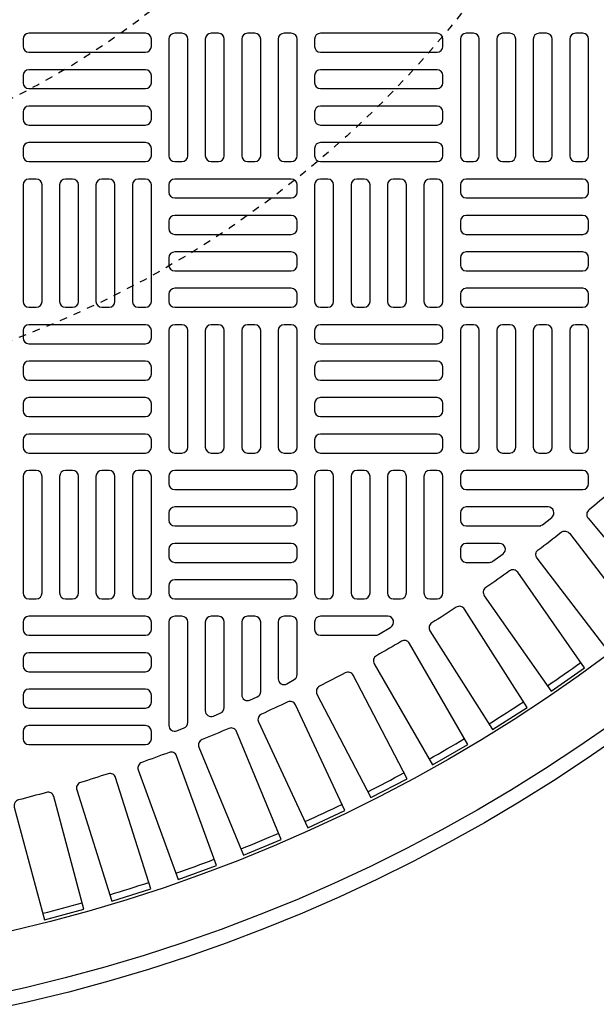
# Model space of a CAD drawing. Extents: x -169 to 6736, y -208 to 3022.
# Tile 460 of 656: x 1876 to 1884, y 1295 to 1308. Entities that reach past the tile are written whole.
import ezdxf

# ---------------------------------------------------------------- set-up
doc = ezdxf.new("R2010")
doc.units = 0
doc.header["$MEASUREMENT"] = 0
doc.header["$PDSIZE"] = 1
doc.linetypes.add('HIDDEN2', pattern=[0.28125, 0.1875, -0.09375])
doc.layers.get('DEFPOINTS').update_dxf_attribs({"linetype": 'CONTINUOUS'})
for name, color, linetype in [('DIM', 3, 'CONTINUOUS'), ('TANK-MANHOLE-COVER-40', 2, 'CONTINUOUS'), ('TANK-MANHOLE-COVER-HATCH-40', 252, 'CONTINUOUS'), ('TANK-SLOPE', 3, 'CONTINUOUS')]:
    doc.layers.add(name, color=color, linetype=linetype)
doc.styles.add('SIMPLEX', font='simplex')
doc.dimstyles.new('DIM64', dxfattribs={"dimscale": 64, "dimtxt": 0.09375, "dimasz": 0.09375, "dimexe": 0.0625, "dimexo": 0.0625, "dimgap": 0.046875, "dimtad": 1, "dimdec": 4, "dimzin": 3, "dimdsep": 46, "dimlunit": 4, "dimtxsty": 'SIMPLEX', "dimcen": 0, "dimclrd": 256, "dimclre": 256, "dimclrt": 256, "dimadec": 0, "dimazin": 0, "dimtfac": 1, "dimtdec": 4, "dimtmove": 0, "dimatfit": 3, "dimfxl": 1, "dimfrac": 2, "dimtolj": 1, "dimtzin": 0, "dimarcsym": 0})

# ---------------------------------------------------------------- blocks, each defined once
blk = doc.blocks.new('*D33')
at = {"layer": 'DEFPOINTS', "color": 0, "transparency": 16777216}
for p in [(1800.266, 1380.018), (2061.773, 1380.018), (2061.773, 1254.018)]:
    blk.add_point(p, dxfattribs=at)
at = {"layer": 'DIM', "lineweight": -2, "transparency": 16777216}
for p, q in [((1804.266, 1380.018), (2065.773, 1380.018)), ((2061.773, 1260.018), (2061.773, 1374.018))]:
    blk.add_line(p, q, dxfattribs=at)
at = {"layer": 'DIM', "transparency": 16777216}
for points in [[(2060.773, 1374.018), (2062.773, 1374.018), (2061.773, 1380.018)], [(2060.773, 1260.018), (2062.773, 1260.018), (2061.773, 1254.018)]]:
    blk.add_solid(points, dxfattribs=at)
at = {"layer": 'DIM', "transparency": 16777216, "insert": (2055.201, 1317.018), "char_height": 6, "attachment_point": 5, "rotation": 90, "style": 'SIMPLEX'}
blk.add_mtext('\\A1;10\'-6"', dxfattribs=at)

msp = doc.modelspace()

# ---------------------------------------------------------------- linework, layer by layer
at = {"layer": 'DEFPOINTS', "color": 8, "linetype": 'HIDDEN2', "ltscale": 0.125}
msp.add_circle((1871.12278, 1317.01762), 14, dxfattribs=at)
msp.add_circle((1871.12278, 1317.01762), 14, dxfattribs=at)
at = {"layer": 'DEFPOINTS', "color": 8, "linetype": 'HIDDEN2', "ltscale": 0.5}
msp.add_circle((1871.12278, 1317.01762), 11, dxfattribs=at)
msp.add_circle((1871.12278, 1317.01762), 11, dxfattribs=at)
at = {"layer": 'TANK-MANHOLE-COVER-40', "color": 4, "linetype": 'Continuous'}
msp.add_circle((1871.12201, 1317.01762), 22.63902, dxfattribs=at)
at = {"layer": 'TANK-MANHOLE-COVER-40', "color": 1, "linetype": 'Continuous'}
msp.add_circle((1871.12201, 1317.01762), 22.44094, dxfattribs=at)
at = {"layer": 'TANK-MANHOLE-COVER-40', "color": 2, "linetype": 'Continuous'}
msp.add_circle((1871.12201, 1317.01762), 21.65354, dxfattribs=at)
at = {"layer": 'TANK-MANHOLE-COVER-HATCH-40', "linetype": 'Continuous', "flags": 128}
for points in [[(1877.89367, 1307.96251, 0.41421356), (1877.81493, 1308.04125), (1876.24012, 1308.04125, 0.41421356), (1876.16138, 1307.96251), (1876.16138, 1307.86408, 0.41421356), (1876.24012, 1307.78534), (1877.81493, 1307.78534, 0.41421356), (1877.89367, 1307.86408)], [(1878.20863, 1308.04125, 0.41421356), (1878.12989, 1307.96251), (1878.12989, 1306.3877, 0.41421356), (1878.20863, 1306.30896), (1878.30705, 1306.30896, 0.41421356), (1878.38579, 1306.3877), (1878.38579, 1307.96251, 0.41421356), (1878.30705, 1308.04125)], [(1878.70075, 1308.04125, 0.41421356), (1878.62201, 1307.96251), (1878.62201, 1306.3877, 0.41421356), (1878.70075, 1306.30896), (1878.79918, 1306.30896, 0.41421356), (1878.87792, 1306.3877), (1878.87792, 1307.96251, 0.41421356), (1878.79918, 1308.04125)], [(1879.19288, 1308.04125, 0.41421356), (1879.11414, 1307.96251), (1879.11414, 1306.3877, 0.41421356), (1879.19288, 1306.30896), (1879.2913, 1306.30896, 0.41421356), (1879.37004, 1306.3877), (1879.37004, 1307.96251, 0.41421356), (1879.2913, 1308.04125)], [(1879.68501, 1308.04125, 0.41421356), (1879.60627, 1307.96251), (1879.60627, 1306.3877, 0.41421356), (1879.68501, 1306.30896), (1879.78343, 1306.30896, 0.41421356), (1879.86217, 1306.3877), (1879.86217, 1307.96251, 0.41421356), (1879.78343, 1308.04125)], [(1881.83067, 1307.96251, 0.41421356), (1881.75193, 1308.04125), (1880.17713, 1308.04125, 0.41421356), (1880.09839, 1307.96251), (1880.09839, 1307.86408, 0.41421356), (1880.17713, 1307.78534), (1881.75193, 1307.78534, 0.41421356), (1881.83067, 1307.86408)], [(1882.14564, 1308.04125, 0.41421356), (1882.0669, 1307.96251), (1882.0669, 1306.3877, 0.41421356), (1882.14564, 1306.30896), (1882.24406, 1306.30896, 0.41421356), (1882.3228, 1306.3877), (1882.3228, 1307.96251, 0.41421356), (1882.24406, 1308.04125)], [(1882.63776, 1308.04125, 0.41421356), (1882.55902, 1307.96251), (1882.55902, 1306.3877, 0.41421356), (1882.63776, 1306.30896), (1882.73619, 1306.30896, 0.41421356), (1882.81493, 1306.3877), (1882.81493, 1307.96251, 0.41421356), (1882.73619, 1308.04125)], [(1883.12989, 1308.04125, 0.41421356), (1883.05115, 1307.96251), (1883.05115, 1306.3877, 0.41421356), (1883.12989, 1306.30896), (1883.22831, 1306.30896, 0.41421356), (1883.30705, 1306.3877), (1883.30705, 1307.96251, 0.41421356), (1883.22831, 1308.04125)], [(1883.62201, 1308.04125, 0.41421356), (1883.54327, 1307.96251), (1883.54327, 1306.3877, 0.41421356), (1883.62201, 1306.30896), (1883.72044, 1306.30896, 0.41421356), (1883.79918, 1306.3877), (1883.79918, 1307.96251, 0.41421356), (1883.72044, 1308.04125)], [(1877.89367, 1307.47038, 0.41421356), (1877.81493, 1307.54912), (1876.24012, 1307.54912, 0.41421356), (1876.16138, 1307.47038), (1876.16138, 1307.37195, 0.41421356), (1876.24012, 1307.29321), (1877.81493, 1307.29321, 0.41421356), (1877.89367, 1307.37195)], [(1881.83067, 1307.47038, 0.41421356), (1881.75193, 1307.54912), (1880.17713, 1307.54912, 0.41421356), (1880.09839, 1307.47038), (1880.09839, 1307.37195, 0.41421356), (1880.17713, 1307.29321), (1881.75193, 1307.29321, 0.41421356), (1881.83067, 1307.37195)], [(1877.89367, 1306.97825, 0.41421356), (1877.81493, 1307.05699), (1876.24012, 1307.05699, 0.41421356), (1876.16138, 1306.97825), (1876.16138, 1306.87983, 0.41421356), (1876.24012, 1306.80109), (1877.81493, 1306.80109, 0.41421356), (1877.89367, 1306.87983)], [(1881.83067, 1306.97825, 0.41421356), (1881.75193, 1307.05699), (1880.17713, 1307.05699, 0.41421356), (1880.09839, 1306.97825), (1880.09839, 1306.87983, 0.41421356), (1880.17713, 1306.80109), (1881.75193, 1306.80109, 0.41421356), (1881.83067, 1306.87983)], [(1877.89367, 1306.48613, 0.41421356), (1877.81493, 1306.56487), (1876.24012, 1306.56487, 0.41421356), (1876.16138, 1306.48613), (1876.16138, 1306.3877, 0.41421356), (1876.24012, 1306.30896), (1877.81493, 1306.30896, 0.41421356), (1877.89367, 1306.3877)], [(1881.83067, 1306.48613, 0.41421356), (1881.75193, 1306.56487), (1880.17713, 1306.56487, 0.41421356), (1880.09839, 1306.48613), (1880.09839, 1306.3877, 0.41421356), (1880.17713, 1306.30896), (1881.75193, 1306.30896, 0.41421356), (1881.83067, 1306.3877)], [(1876.24012, 1306.07274, 0.41421356), (1876.16138, 1305.994), (1876.16138, 1304.4192, 0.41421356), (1876.24012, 1304.34046), (1876.33855, 1304.34046, 0.41421356), (1876.41729, 1304.4192), (1876.41729, 1305.994, 0.41421356), (1876.33855, 1306.07274)], [(1876.73225, 1306.07274, 0.41421356), (1876.65351, 1305.994), (1876.65351, 1304.4192, 0.41421356), (1876.73225, 1304.34046), (1876.83067, 1304.34046, 0.41421356), (1876.90941, 1304.4192), (1876.90941, 1305.994, 0.41421356), (1876.83067, 1306.07274)], [(1877.22438, 1306.07274, 0.41421356), (1877.14564, 1305.994), (1877.14564, 1304.4192, 0.41421356), (1877.22438, 1304.34046), (1877.3228, 1304.34046, 0.41421356), (1877.40154, 1304.4192), (1877.40154, 1305.994, 0.41421356), (1877.3228, 1306.07274)], [(1877.7165, 1306.07274, 0.41421356), (1877.63776, 1305.994), (1877.63776, 1304.4192, 0.41421356), (1877.7165, 1304.34046), (1877.81493, 1304.34046, 0.41421356), (1877.89367, 1304.4192), (1877.89367, 1305.994, 0.41421356), (1877.81493, 1306.07274)], [(1878.12989, 1305.89558, 0.41421356), (1878.20863, 1305.81684), (1879.78343, 1305.81684, 0.41421356), (1879.86217, 1305.89558), (1879.86217, 1305.994, 0.41421356), (1879.78343, 1306.07274), (1878.20863, 1306.07274, 0.41421356), (1878.12989, 1305.994)], [(1880.17713, 1306.07274, 0.41421356), (1880.09839, 1305.994), (1880.09839, 1304.4192, 0.41421356), (1880.17713, 1304.34046), (1880.27556, 1304.34046, 0.41421356), (1880.3543, 1304.4192), (1880.3543, 1305.994, 0.41421356), (1880.27556, 1306.07274)], [(1880.66926, 1306.07274, 0.41421356), (1880.59052, 1305.994), (1880.59052, 1304.4192, 0.41421356), (1880.66926, 1304.34046), (1880.76768, 1304.34046, 0.41421356), (1880.84642, 1304.4192), (1880.84642, 1305.994, 0.41421356), (1880.76768, 1306.07274)], [(1881.16138, 1306.07274, 0.41421356), (1881.08264, 1305.994), (1881.08264, 1304.4192, 0.41421356), (1881.16138, 1304.34046), (1881.25981, 1304.34046, 0.41421356), (1881.33855, 1304.4192), (1881.33855, 1305.994, 0.41421356), (1881.25981, 1306.07274)], [(1881.65351, 1306.07274, 0.41421356), (1881.57477, 1305.994), (1881.57477, 1304.4192, 0.41421356), (1881.65351, 1304.34046), (1881.75193, 1304.34046, 0.41421356), (1881.83067, 1304.4192), (1881.83067, 1305.994, 0.41421356), (1881.75193, 1306.07274)], [(1882.0669, 1305.89558, 0.41421356), (1882.14564, 1305.81684), (1883.72044, 1305.81684, 0.41421356), (1883.79918, 1305.89558), (1883.79918, 1305.994, 0.41421356), (1883.72044, 1306.07274), (1882.14564, 1306.07274, 0.41421356), (1882.0669, 1305.994)], [(1878.12989, 1305.40345, 0.41421356), (1878.20863, 1305.32471), (1879.78343, 1305.32471, 0.41421356), (1879.86217, 1305.40345), (1879.86217, 1305.50188, 0.41421356), (1879.78343, 1305.58062), (1878.20863, 1305.58062, 0.41421356), (1878.12989, 1305.50188)], [(1882.0669, 1305.40345, 0.41421356), (1882.14564, 1305.32471), (1883.72044, 1305.32471, 0.41421356), (1883.79918, 1305.40345), (1883.79918, 1305.50188, 0.41421356), (1883.72044, 1305.58062), (1882.14564, 1305.58062, 0.41421356), (1882.0669, 1305.50188)], [(1878.12989, 1304.91132, 0.41421356), (1878.20863, 1304.83258), (1879.78343, 1304.83258, 0.41421356), (1879.86217, 1304.91132), (1879.86217, 1305.00975, 0.41421356), (1879.78343, 1305.08849), (1878.20863, 1305.08849, 0.41421356), (1878.12989, 1305.00975)], [(1882.0669, 1304.91132, 0.41421356), (1882.14564, 1304.83258), (1883.72044, 1304.83258, 0.41421356), (1883.79918, 1304.91132), (1883.79918, 1305.00975, 0.41421356), (1883.72044, 1305.08849), (1882.14564, 1305.08849, 0.41421356), (1882.0669, 1305.00975)], [(1878.12989, 1304.4192, 0.41421356), (1878.20863, 1304.34046), (1879.78343, 1304.34046, 0.41421356), (1879.86217, 1304.4192), (1879.86217, 1304.51762, 0.41421356), (1879.78343, 1304.59636), (1878.20863, 1304.59636, 0.41421356), (1878.12989, 1304.51762)], [(1882.0669, 1304.4192, 0.41421356), (1882.14564, 1304.34046), (1883.72044, 1304.34046, 0.41421356), (1883.79918, 1304.4192), (1883.79918, 1304.51762, 0.41421356), (1883.72044, 1304.59636), (1882.14564, 1304.59636, 0.41421356), (1882.0669, 1304.51762)], [(1877.89367, 1304.0255, 0.41421356), (1877.81493, 1304.10424), (1876.24012, 1304.10424, 0.41421356), (1876.16138, 1304.0255), (1876.16138, 1303.92707, 0.41421356), (1876.24012, 1303.84833), (1877.81493, 1303.84833, 0.41421356), (1877.89367, 1303.92707)], [(1878.20863, 1304.10424, 0.41421356), (1878.12989, 1304.0255), (1878.12989, 1302.45069, 0.41421356), (1878.20863, 1302.37195), (1878.30705, 1302.37195, 0.41421356), (1878.38579, 1302.45069), (1878.38579, 1304.0255, 0.41421356), (1878.30705, 1304.10424)], [(1878.70075, 1304.10424, 0.41421356), (1878.62201, 1304.0255), (1878.62201, 1302.45069, 0.41421356), (1878.70075, 1302.37195), (1878.79918, 1302.37195, 0.41421356), (1878.87792, 1302.45069), (1878.87792, 1304.0255, 0.41421356), (1878.79918, 1304.10424)], [(1879.19288, 1304.10424, 0.41421356), (1879.11414, 1304.0255), (1879.11414, 1302.45069, 0.41421356), (1879.19288, 1302.37195), (1879.2913, 1302.37195, 0.41421356), (1879.37004, 1302.45069), (1879.37004, 1304.0255, 0.41421356), (1879.2913, 1304.10424)], [(1879.68501, 1304.10424, 0.41421356), (1879.60627, 1304.0255), (1879.60627, 1302.45069, 0.41421356), (1879.68501, 1302.37195), (1879.78343, 1302.37195, 0.41421356), (1879.86217, 1302.45069), (1879.86217, 1304.0255, 0.41421356), (1879.78343, 1304.10424)], [(1881.83067, 1304.0255, 0.41421356), (1881.75193, 1304.10424), (1880.17713, 1304.10424, 0.41421356), (1880.09839, 1304.0255), (1880.09839, 1303.92707, 0.41421356), (1880.17713, 1303.84833), (1881.75193, 1303.84833, 0.41421356), (1881.83067, 1303.92707)], [(1882.14564, 1304.10424, 0.41421356), (1882.0669, 1304.0255), (1882.0669, 1302.45069, 0.41421356), (1882.14564, 1302.37195), (1882.24406, 1302.37195, 0.41421356), (1882.3228, 1302.45069), (1882.3228, 1304.0255, 0.41421356), (1882.24406, 1304.10424)], [(1882.63776, 1304.10424, 0.41421356), (1882.55902, 1304.0255), (1882.55902, 1302.45069, 0.41421356), (1882.63776, 1302.37195), (1882.73619, 1302.37195, 0.41421356), (1882.81493, 1302.45069), (1882.81493, 1304.0255, 0.41421356), (1882.73619, 1304.10424)], [(1883.12989, 1304.10424, 0.41421356), (1883.05115, 1304.0255), (1883.05115, 1302.45069, 0.41421356), (1883.12989, 1302.37195), (1883.22831, 1302.37195, 0.41421356), (1883.30705, 1302.45069), (1883.30705, 1304.0255, 0.41421356), (1883.22831, 1304.10424)], [(1883.62201, 1304.10424, 0.41421356), (1883.54327, 1304.0255), (1883.54327, 1302.45069, 0.41421356), (1883.62201, 1302.37195), (1883.72044, 1302.37195, 0.41421356), (1883.79918, 1302.45069), (1883.79918, 1304.0255, 0.41421356), (1883.72044, 1304.10424)], [(1877.89367, 1303.53337, 0.41421356), (1877.81493, 1303.61211), (1876.24012, 1303.61211, 0.41421356), (1876.16138, 1303.53337), (1876.16138, 1303.43495, 0.41421356), (1876.24012, 1303.35621), (1877.81493, 1303.35621, 0.41421356), (1877.89367, 1303.43495)], [(1881.83067, 1303.53337, 0.41421356), (1881.75193, 1303.61211), (1880.17713, 1303.61211, 0.41421356), (1880.09839, 1303.53337), (1880.09839, 1303.43495, 0.41421356), (1880.17713, 1303.35621), (1881.75193, 1303.35621, 0.41421356), (1881.83067, 1303.43495)], [(1877.89367, 1303.04125, 0.41421356), (1877.81493, 1303.11999), (1876.24012, 1303.11999, 0.41421356), (1876.16138, 1303.04125), (1876.16138, 1302.94282, 0.41421356), (1876.24012, 1302.86408), (1877.81493, 1302.86408, 0.41421356), (1877.89367, 1302.94282)], [(1881.83067, 1303.04125, 0.41421356), (1881.75193, 1303.11999), (1880.17713, 1303.11999, 0.41421356), (1880.09839, 1303.04125), (1880.09839, 1302.94282, 0.41421356), (1880.17713, 1302.86408), (1881.75193, 1302.86408, 0.41421356), (1881.83067, 1302.94282)], [(1877.89367, 1302.54912, 0.41421356), (1877.81493, 1302.62786), (1876.24012, 1302.62786, 0.41421356), (1876.16138, 1302.54912), (1876.16138, 1302.45069, 0.41421356), (1876.24012, 1302.37195), (1877.81493, 1302.37195, 0.41421356), (1877.89367, 1302.45069)], [(1881.83067, 1302.54912, 0.41421356), (1881.75193, 1302.62786), (1880.17713, 1302.62786, 0.41421356), (1880.09839, 1302.54912), (1880.09839, 1302.45069, 0.41421356), (1880.17713, 1302.37195), (1881.75193, 1302.37195, 0.41421356), (1881.83067, 1302.45069)], [(1876.24012, 1302.13573, 0.41421356), (1876.16138, 1302.05699), (1876.16138, 1300.48219, 0.41421356), (1876.24012, 1300.40345), (1876.33855, 1300.40345, 0.41421356), (1876.41729, 1300.48219), (1876.41729, 1302.05699, 0.41421356), (1876.33855, 1302.13573)], [(1876.73225, 1302.13573, 0.41421356), (1876.65351, 1302.05699), (1876.65351, 1300.48219, 0.41421356), (1876.73225, 1300.40345), (1876.83067, 1300.40345, 0.41421356), (1876.90941, 1300.48219), (1876.90941, 1302.05699, 0.41421356), (1876.83067, 1302.13573)], [(1877.22438, 1302.13573, 0.41421356), (1877.14564, 1302.05699), (1877.14564, 1300.48219, 0.41421356), (1877.22438, 1300.40345), (1877.3228, 1300.40345, 0.41421356), (1877.40154, 1300.48219), (1877.40154, 1302.05699, 0.41421356), (1877.3228, 1302.13573)], [(1877.7165, 1302.13573, 0.41421356), (1877.63776, 1302.05699), (1877.63776, 1300.48219, 0.41421356), (1877.7165, 1300.40345), (1877.81493, 1300.40345, 0.41421356), (1877.89367, 1300.48219), (1877.89367, 1302.05699, 0.41421356), (1877.81493, 1302.13573)], [(1878.12989, 1301.95857, 0.41421356), (1878.20863, 1301.87983), (1879.78343, 1301.87983, 0.41421356), (1879.86217, 1301.95857), (1879.86217, 1302.05699, 0.41421356), (1879.78343, 1302.13573), (1878.20863, 1302.13573, 0.41421356), (1878.12989, 1302.05699)], [(1880.17713, 1302.13573, 0.41421356), (1880.09839, 1302.05699), (1880.09839, 1300.48219, 0.41421356), (1880.17713, 1300.40345), (1880.27556, 1300.40345, 0.41421356), (1880.3543, 1300.48219), (1880.3543, 1302.05699, 0.41421356), (1880.27556, 1302.13573)], [(1880.66926, 1302.13573, 0.41421356), (1880.59052, 1302.05699), (1880.59052, 1300.48219, 0.41421356), (1880.66926, 1300.40345), (1880.76768, 1300.40345, 0.41421356), (1880.84642, 1300.48219), (1880.84642, 1302.05699, 0.41421356), (1880.76768, 1302.13573)], [(1881.16138, 1302.13573, 0.41421356), (1881.08264, 1302.05699), (1881.08264, 1300.48219, 0.41421356), (1881.16138, 1300.40345), (1881.25981, 1300.40345, 0.41421356), (1881.33855, 1300.48219), (1881.33855, 1302.05699, 0.41421356), (1881.25981, 1302.13573)], [(1881.65351, 1302.13573, 0.41421356), (1881.57477, 1302.05699), (1881.57477, 1300.48219, 0.41421356), (1881.65351, 1300.40345), (1881.75193, 1300.40345, 0.41421356), (1881.83067, 1300.48219), (1881.83067, 1302.05699, 0.41421356), (1881.75193, 1302.13573)], [(1878.12989, 1301.46644, 0.41421356), (1878.20863, 1301.3877), (1879.78343, 1301.3877, 0.41421356), (1879.86217, 1301.46644), (1879.86217, 1301.56487, 0.41421356), (1879.78343, 1301.64361), (1878.20863, 1301.64361, 0.41421356), (1878.12989, 1301.56487)], [(1878.12989, 1300.97432, 0.41421356), (1878.20863, 1300.89558), (1879.78343, 1300.89558, 0.41421356), (1879.86217, 1300.97432), (1879.86217, 1301.07274, 0.41421356), (1879.78343, 1301.15148), (1878.20863, 1301.15148, 0.41421356), (1878.12989, 1301.07274)], [(1878.12989, 1300.48219, 0.41421356), (1878.20863, 1300.40345), (1879.78343, 1300.40345, 0.41421356), (1879.86217, 1300.48219), (1879.86217, 1300.58062, 0.41421356), (1879.78343, 1300.65936), (1878.20863, 1300.65936, 0.41421356), (1878.12989, 1300.58062)], [(1877.89367, 1300.08849, 0.41421356), (1877.81493, 1300.16723), (1876.24012, 1300.16723, 0.41421356), (1876.16138, 1300.08849), (1876.16138, 1299.99007, 0.41421356), (1876.24012, 1299.91132), (1877.81493, 1299.91132, 0.41421356), (1877.89367, 1299.99007)], [(1877.89367, 1299.59636, 0.41421356), (1877.81493, 1299.6751), (1876.24012, 1299.6751, 0.41421356), (1876.16138, 1299.59636), (1876.16138, 1299.49794, 0.41421356), (1876.24012, 1299.4192), (1877.81493, 1299.4192, 0.41421356), (1877.89367, 1299.49794)], [(1877.89367, 1299.10424, 0.41421356), (1877.81493, 1299.18298), (1876.24012, 1299.18298, 0.41421356), (1876.16138, 1299.10424), (1876.16138, 1299.00581, 0.41421356), (1876.24012, 1298.92707), (1877.81493, 1298.92707, 0.41421356), (1877.89367, 1299.00581)], [(1877.89367, 1298.61211, 0.41421356), (1877.81493, 1298.69085), (1876.24012, 1298.69085, 0.41421356), (1876.16138, 1298.61211), (1876.16138, 1298.51369, 0.41421356), (1876.24012, 1298.43495), (1877.81493, 1298.43495, 0.41421356), (1877.89367, 1298.51369)]]:
    msp.add_lwpolyline(points, format="xyb", close=True, dxfattribs=at)
at = {"layer": 'TANK-MANHOLE-COVER-HATCH-40', "linetype": 'Continuous'}
for points in [[(1882.0669, 1301.95857, 0.41421356), (1882.14564, 1301.87983), (1883.72044, 1301.87983, 0.41421356), (1883.79918, 1301.95857), (1883.79918, 1302.05699, 0.41421356), (1883.72044, 1302.13573), (1882.14564, 1302.13573, 0.41421356), (1882.0669, 1302.05699)], [(1878.20863, 1300.16723, 0.41421356), (1878.12989, 1300.08849), (1878.12989, 1298.69513, 0.52729524), (1878.23711, 1298.62172), (1878.33554, 1298.65992, 0.30950451), (1878.38579, 1298.73332), (1878.38579, 1300.08849), (1878.38579, 1300.08849, 0.41421356), (1878.30705, 1300.16723), (1878.20863, 1300.16723)], [(1878.70075, 1300.16723, 0.41421356), (1878.62201, 1300.08849), (1878.62201, 1298.89316, 0.53592322), (1878.7312, 1298.82054), (1878.82963, 1298.86182, 0.30214843), (1878.87792, 1298.93443), (1878.87792, 1300.08849), (1878.87792, 1300.08849, 0.41421356), (1878.79918, 1300.16723), (1878.70075, 1300.16723)], [(1879.19288, 1300.16723, 0.41421356), (1879.11414, 1300.08849), (1879.11414, 1299.1069, 0.54471323), (1879.2253, 1299.03514), (1879.32372, 1299.0796, 0.2947387), (1879.37004, 1299.15136), (1879.37004, 1300.08849), (1879.37004, 1300.08849, 0.41421356), (1879.2913, 1300.16723), (1879.19288, 1300.16723)], [(1879.86217, 1299.38083), (1879.86217, 1300.08849), (1879.86217, 1300.08849, 0.41421356), (1879.78343, 1300.16723), (1879.68501, 1300.16723), (1879.68501, 1300.16723, 0.41421356), (1879.60627, 1300.08849), (1879.60627, 1299.32401, 0.57735027), (1879.72438, 1299.25582), (1879.8228, 1299.31264, 0.26794919)]]:
    msp.add_lwpolyline(points, format="xyb", close=True, dxfattribs=at)
for points in [[(1884.10204, 1301.85367, -0.00491171), (1883.80164, 1301.6016, 0.41709369), (1883.79134, 1301.49017), (1884.80422, 1300.28306), (1885.22645, 1300.63735), (1884.21357, 1301.84446, 0.41709369), (1884.10204, 1301.85367)], [(1883.12629, 1301.3877, 0.16819223), (1883.17497, 1301.40456), (1883.3001, 1301.50298, 0.71204699), (1883.25142, 1301.64361), (1882.14564, 1301.64361), (1882.14564, 1301.64361, 0.41421356), (1882.0669, 1301.56487), (1882.0669, 1301.46644), (1882.0669, 1301.46644, 0.41421356), (1882.14564, 1301.3877), (1883.15355, 1301.3877)], [(1883.42825, 1301.30192, -0.41709369), (1883.53926, 1301.28786), (1884.49853, 1300.03772), (1884.06125, 1299.70218), (1883.10198, 1300.95232, -0.41709369), (1883.11713, 1301.06319, 0.00491171), (1883.42825, 1301.30192)], [(1882.46019, 1300.89558, 0.15754945), (1882.50627, 1300.91046), (1882.64267, 1301.00889, 0.72778796), (1882.5966, 1301.15148), (1882.14564, 1301.15148), (1882.14564, 1301.15148, 0.41421356), (1882.0669, 1301.07274), (1882.0669, 1300.97432), (1882.0669, 1300.97432, 0.41421356), (1882.14564, 1300.89558), (1882.46019, 1300.89558)], [(1882.73102, 1300.78009, -0.00491171), (1882.40979, 1300.55516, 0.41709369), (1882.38982, 1300.44505), (1883.29364, 1299.15426), (1883.74514, 1299.4704), (1882.84132, 1300.7612, 0.41709369), (1882.73102, 1300.78009)], [(1882.0117, 1300.28916, -0.00491171), (1881.68096, 1300.07846, 0.41709369), (1881.65621, 1299.96933), (1882.50287, 1298.64034), (1882.96773, 1298.93649), (1882.12107, 1300.26548, 0.41709369), (1882.0117, 1300.28916)], [(1880.9202, 1299.91132, 0.1342636), (1880.96027, 1299.92228), (1881.12677, 1300.02071, 0.76325856), (1881.08671, 1300.16723), (1880.17713, 1300.16723), (1880.17713, 1300.16723, 0.41421356), (1880.09839, 1300.08849), (1880.09839, 1299.99007), (1880.09839, 1299.99007, 0.41421356), (1880.17713, 1299.91132), (1880.9202, 1299.91132)], [(1881.27165, 1299.83008, -0.00491171), (1880.93204, 1299.63401, 0.41709369), (1880.90255, 1299.52606), (1881.69043, 1298.16141), (1882.16777, 1298.437), (1881.37988, 1299.80165, 0.41709369), (1881.27165, 1299.83008)], [(1880.51228, 1299.40372, -0.00491171), (1880.16444, 1299.22265, 0.41709369), (1880.13027, 1299.11609), (1880.85788, 1297.71836), (1881.34678, 1297.97287), (1880.61917, 1299.3706, 0.41709369), (1880.51228, 1299.40372)], [(1879.73504, 1299.01089, -0.00491171), (1879.37963, 1298.84516, 0.41709369), (1879.34084, 1298.74019), (1880.00679, 1297.31206), (1880.50633, 1297.545), (1879.84038, 1298.97313, 0.41709369), (1879.73504, 1299.01089)], [(1878.9414, 1298.65233, -0.00491171), (1878.5791, 1298.50226, 0.41709369), (1878.53577, 1298.39909), (1879.13879, 1296.94327), (1879.64801, 1297.1542), (1879.04499, 1298.61002, 0.41709369), (1878.9414, 1298.65233)], [(1878.13287, 1298.32873, -0.00491171), (1877.76437, 1298.19461, 0.41709369), (1877.71658, 1298.09343), (1878.25553, 1296.61269), (1878.77347, 1296.8012), (1878.23452, 1298.28194, 0.41709369), (1878.13287, 1298.32873)], [(1877.311, 1298.04071, -0.00491171), (1876.937, 1297.92279, 0.41709369), (1876.88484, 1297.82379), (1877.35869, 1296.32095), (1877.88436, 1296.48669), (1877.41051, 1297.98953, 0.41709369), (1877.311, 1298.04071)], [(1876.47735, 1297.78881, -0.00491171), (1876.09856, 1297.68732, 0.41709369), (1876.04213, 1297.59068), (1876.44997, 1296.06861), (1876.98237, 1296.21126), (1876.57453, 1297.73334, 0.41709369), (1876.47735, 1297.78881)]]:
    msp.add_lwpolyline(points, format="xyb", dxfattribs=at)
for start, end in [(304.266426, 305.733574), (301.766426, 303.233574), (299.266426, 300.733574), (296.766426, 298.233574), (294.266426, 295.733574), (291.766426, 293.233574), (289.266426, 290.733574), (286.766426, 288.233574), (284.266426, 285.733574)]:
    msp.add_arc((1871.12201, 1317.01762), 21.52559, start, end, dxfattribs=at)
at = {"layer": 'TANK-SLOPE'}
msp.add_lwpolyline([(1867.62201, 1282.43278), (1870.53706, 1282.38354, 1.01702303), (1870.53768, 1351.65172), (1868.62201, 1351.6194)], format="xyb", dxfattribs=at)

# ---------------------------------------------------------------- dimensions: what is measured, and where the dimension line sits
at = {"layer": 'DIM'}
dim = msp.add_linear_dim(base=(2061.77254, 1380.01839), p1=(2061.77254, 1254.01839), p2=(1800.26617, 1380.01839), angle=90, dimstyle='DIM64', dxfattribs=at)
dim.commit()
dim.dimension.update_dxf_attribs({"geometry": '*D33', "text_midpoint": (2055.20111, 1317.01839)})

doc.saveas('drawing.dxf')
